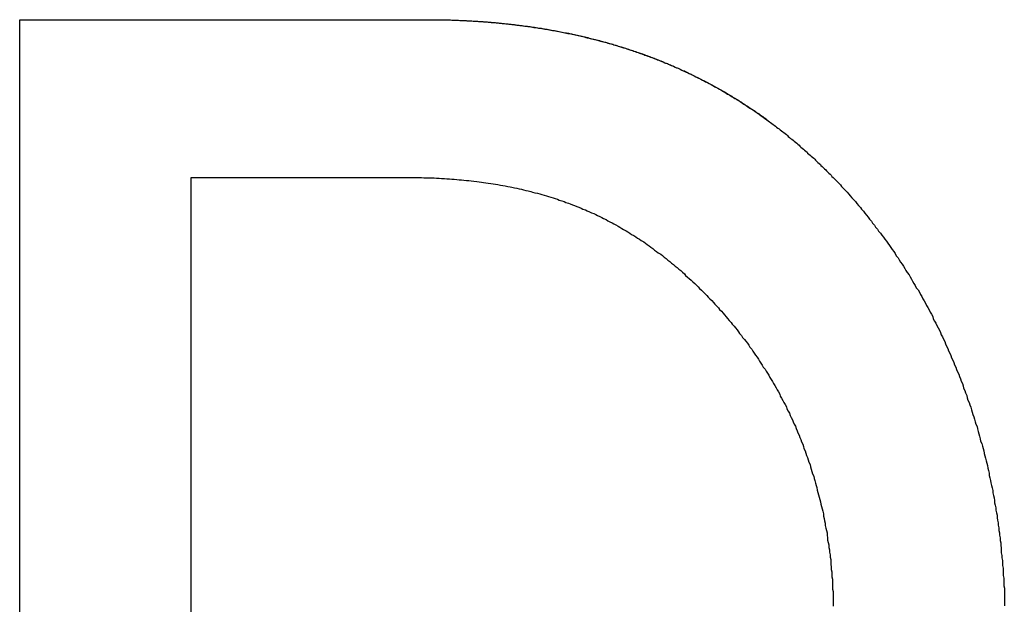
# Model space of a CAD drawing. Extents: x 1107 to 4046, y 937 to 3355.
# Tile 762 of 861: x 3049.681 to 3051.303, y 1750.384 to 1751.347. Entities that reach past the tile are written whole.
import ezdxf

# ---------------------------------------------------------------- set-up
doc = ezdxf.new("R2010")
doc.units = 0
doc.layers.add('KF_VIDA_L___C_LEFT', color=7, linetype='CONTINUOUS')

# ---------------------------------------------------------------- blocks, each defined once
blk = doc.blocks.new('KF_VIDA_L___C_LEFT')
at = {"layer": 'KF_VIDA_L___C_LEFT'}
for p, q in [((160.3774, 60.19), (160.3774, 62.1338)), ((160.3774, 62.1338), (161.0647, 62.1338)), ((160.3774, 62.1338), (161.0647, 62.1338)), ((160.3774, 60.19), (160.3774, 62.1338)), ((160.6599, 61.874), (161.0092, 61.874)), ((160.6599, 60.4492), (160.6599, 61.874))]:
    blk.add_line(p, q, dxfattribs=at)
for points in [[(161.065, 62.1338, 0), (161.067, 62.1338, 0), (161.07, 62.1337, 0), (161.073, 62.1336, 0), (161.076, 62.1336, 0), (161.078, 62.1335, 0), (161.081, 62.1334, 0), (161.084, 62.1333, 0), (161.087, 62.1333, 0), (161.089, 62.1332, 0), (161.092, 62.1331, 0), (161.095, 62.133, 0), (161.098, 62.1329, 0), (161.1, 62.1328, 0), (161.103, 62.1326, 0), (161.106, 62.1325, 0), (161.108, 62.1324, 0), (161.111, 62.1322, 0), (161.114, 62.1321, 0), (161.117, 62.132, 0), (161.119, 62.1318, 0), (161.122, 62.1317, 0), (161.125, 62.1315, 0), (161.127, 62.1313, 0), (161.13, 62.1311, 0), (161.133, 62.131, 0), (161.135, 62.1308, 0), (161.138, 62.1306, 0), (161.141, 62.1304, 0), (161.143, 62.1302, 0), (161.146, 62.13, 0), (161.149, 62.1298, 0), (161.151, 62.1296, 0), (161.154, 62.1293, 0), (161.157, 62.1291, 0), (161.159, 62.1289, 0), (161.162, 62.1286, 0), (161.165, 62.1284, 0), (161.167, 62.1281, 0), (161.17, 62.1279, 0), (161.172, 62.1276, 0), (161.175, 62.1273, 0), (161.178, 62.1271, 0), (161.18, 62.1268, 0), (161.183, 62.1265, 0), (161.186, 62.1262, 0), (161.188, 62.1259, 0), (161.191, 62.1256, 0), (161.193, 62.1253, 0), (161.196, 62.125, 0), (161.199, 62.1247, 0), (161.201, 62.1243, 0), (161.204, 62.124, 0), (161.206, 62.1237, 0), (161.209, 62.1233, 0), (161.212, 62.123, 0), (161.214, 62.1226, 0), (161.217, 62.1223, 0), (161.219, 62.1219, 0), (161.222, 62.1215, 0), (161.224, 62.1211, 0), (161.227, 62.1207, 0), (161.23, 62.1204, 0), (161.232, 62.12, 0), (161.235, 62.1196, 0), (161.237, 62.1192, 0), (161.24, 62.1187, 0), (161.242, 62.1183, 0), (161.245, 62.1179, 0), (161.247, 62.1175, 0), (161.25, 62.117, 0), (161.252, 62.1166, 0), (161.255, 62.1161, 0), (161.257, 62.1157, 0), (161.26, 62.1152, 0), (161.262, 62.1147, 0), (161.265, 62.1143, 0), (161.268, 62.1138, 0), (161.27, 62.1133, 0), (161.273, 62.1128, 0), (161.275, 62.1123, 0), (161.278, 62.1118, 0), (161.28, 62.1113, 0), (161.282, 62.1108, 0), (161.285, 62.1103, 0), (161.287, 62.1097, 0), (161.29, 62.1092, 0), (161.292, 62.1087, 0), (161.295, 62.1081, 0), (161.297, 62.1076, 0), (161.3, 62.107, 0), (161.302, 62.1065, 0), (161.305, 62.1059, 0), (161.307, 62.1053, 0), (161.31, 62.1047, 0), (161.312, 62.1041, 0), (161.315, 62.1036, 0), (161.317, 62.103, 0), (161.319, 62.1023, 0), (161.322, 62.1017, 0), (161.324, 62.1011, 0), (161.327, 62.1005, 0), (161.329, 62.0999, 0), (161.332, 62.0992, 0), (161.334, 62.0986, 0), (161.336, 62.0979, 0), (161.339, 62.0973, 0), (161.341, 62.0966, 0), (161.344, 62.096, 0), (161.346, 62.0953, 0), (161.348, 62.0946, 0), (161.351, 62.0939, 0), (161.353, 62.0932, 0), (161.356, 62.0925, 0), (161.358, 62.0918, 0), (161.36, 62.0911, 0), (161.363, 62.0904, 0), (161.365, 62.0897, 0), (161.367, 62.0889, 0), (161.37, 62.0882, 0), (161.372, 62.0875, 0), (161.375, 62.0867, 0), (161.377, 62.086, 0), (161.379, 62.0852, 0), (161.382, 62.0844, 0), (161.384, 62.0837, 0), (161.386, 62.0829, 0), (161.389, 62.0821, 0), (161.391, 62.0813, 0), (161.393, 62.0805, 0), (161.396, 62.0797, 0), (161.398, 62.0789, 0), (161.4, 62.0781, 0), (161.403, 62.0773, 0), (161.405, 62.0764, 0), (161.407, 62.0756, 0), (161.409, 62.0748, 0), (161.412, 62.0739, 0), (161.414, 62.0731, 0), (161.416, 62.0722, 0), (161.419, 62.0713, 0), (161.421, 62.0705, 0), (161.423, 62.0696, 0), (161.426, 62.0687, 0), (161.428, 62.0678, 0), (161.43, 62.0669, 0), (161.432, 62.066, 0), (161.435, 62.0651, 0), (161.437, 62.0642, 0), (161.439, 62.0633, 0), (161.441, 62.0623, 0), (161.444, 62.0614, 0), (161.446, 62.0604, 0), (161.448, 62.0595, 0), (161.45, 62.0585, 0), (161.453, 62.0576, 0), (161.455, 62.0566, 0), (161.457, 62.0556, 0), (161.459, 62.0546, 0), (161.462, 62.0537, 0), (161.464, 62.0527, 0), (161.466, 62.0517, 0), (161.468, 62.0507, 0), (161.47, 62.0496, 0), (161.473, 62.0486, 0), (161.475, 62.0476, 0), (161.477, 62.0466, 0), (161.479, 62.0455, 0), (161.481, 62.0445, 0), (161.484, 62.0434, 0), (161.486, 62.0424, 0), (161.488, 62.0413, 0), (161.49, 62.0402, 0), (161.492, 62.0392, 0), (161.494, 62.0381, 0), (161.497, 62.037, 0), (161.499, 62.0359, 0), (161.501, 62.0348, 0), (161.503, 62.0337, 0), (161.505, 62.0326, 0), (161.507, 62.0314, 0), (161.51, 62.0303, 0), (161.512, 62.0292, 0), (161.514, 62.028, 0), (161.516, 62.0269, 0), (161.518, 62.0257, 0), (161.52, 62.0246, 0), (161.522, 62.0234, 0), (161.525, 62.0222, 0), (161.527, 62.021, 0), (161.529, 62.0199, 0), (161.531, 62.0187, 0), (161.533, 62.0175, 0), (161.535, 62.0163, 0), (161.537, 62.015, 0), (161.539, 62.0138, 0), (161.541, 62.0126, 0), (161.543, 62.0114, 0), (161.546, 62.0101, 0), (161.548, 62.0089, 0), (161.55, 62.0076, 0), (161.552, 62.0064, 0), (161.554, 62.0051, 0), (161.556, 62.0038, 0), (161.558, 62.0026, 0), (161.56, 62.0013, 0), (161.562, 62, 0), (161.564, 61.9987, 0), (161.566, 61.9974, 0), (161.568, 61.9961, 0), (161.57, 61.9948, 0), (161.572, 61.9934, 0), (161.574, 61.9921, 0), (161.576, 61.9908, 0), (161.578, 61.9894, 0), (161.58, 61.9881, 0), (161.583, 61.9867, 0), (161.585, 61.9854, 0), (161.587, 61.984, 0), (161.589, 61.9826, 0), (161.591, 61.9812, 0), (161.593, 61.9799, 0), (161.595, 61.9785, 0), (161.597, 61.9771, 0), (161.599, 61.9756, 0), (161.601, 61.9742, 0), (161.603, 61.9728, 0), (161.605, 61.9714, 0), (161.607, 61.97, 0), (161.608, 61.9685, 0), (161.61, 61.9671, 0), (161.612, 61.9656, 0), (161.614, 61.9642, 0), (161.616, 61.9627, 0), (161.618, 61.9612, 0), (161.62, 61.9597, 0), (161.622, 61.9583, 0), (161.624, 61.9568, 0), (161.626, 61.9553, 0), (161.628, 61.9538, 0), (161.63, 61.9523, 0), (161.632, 61.9507, 0), (161.634, 61.9492, 0), (161.636, 61.9477, 0), (161.638, 61.9461, 0), (161.64, 61.9446, 0), (161.642, 61.9431, 0), (161.643, 61.9415, 0), (161.645, 61.9399, 0), (161.647, 61.9384, 0), (161.649, 61.9368, 0), (161.651, 61.9352, 0), (161.653, 61.9336, 0), (161.655, 61.932, 0), (161.657, 61.9304, 0), (161.659, 61.9288, 0), (161.661, 61.9272, 0), (161.662, 61.9256, 0), (161.664, 61.924, 0), (161.666, 61.9223, 0), (161.668, 61.9207, 0), (161.67, 61.919, 0), (161.672, 61.9174, 0), (161.674, 61.9157, 0), (161.675, 61.9141, 0), (161.677, 61.9124, 0), (161.679, 61.9107, 0), (161.681, 61.909, 0), (161.683, 61.9073, 0), (161.685, 61.9056, 0), (161.687, 61.9039, 0), (161.688, 61.9022, 0), (161.69, 61.9005, 0), (161.692, 61.8988, 0), (161.694, 61.8971, 0), (161.696, 61.8953, 0), (161.697, 61.8936, 0), (161.699, 61.8918, 0), (161.701, 61.8901, 0), (161.703, 61.8883, 0), (161.705, 61.8866, 0), (161.706, 61.8848, 0), (161.708, 61.883, 0), (161.71, 61.8812, 0), (161.712, 61.8794, 0), (161.714, 61.8776, 0), (161.715, 61.8758, 0), (161.717, 61.874, 0)], [(161.065, 62.1338, 0), (161.067, 62.1338, 0), (161.07, 62.1337, 0), (161.073, 62.1337, 0), (161.076, 62.1336, 0), (161.078, 62.1335, 0), (161.081, 62.1335, 0), (161.084, 62.1334, 0), (161.086, 62.1333, 0), (161.089, 62.1332, 0), (161.092, 62.1331, 0), (161.094, 62.133, 0), (161.097, 62.1329, 0), (161.1, 62.1328, 0), (161.102, 62.1327, 0), (161.105, 62.1326, 0), (161.108, 62.1325, 0), (161.11, 62.1323, 0), (161.113, 62.1322, 0), (161.116, 62.1321, 0), (161.118, 62.1319, 0), (161.121, 62.1318, 0), (161.124, 62.1316, 0), (161.126, 62.1315, 0), (161.129, 62.1313, 0), (161.132, 62.1311, 0), (161.134, 62.1309, 0), (161.137, 62.1308, 0), (161.14, 62.1306, 0), (161.142, 62.1304, 0), (161.145, 62.1302, 0), (161.148, 62.13, 0), (161.15, 62.1298, 0), (161.153, 62.1295, 0), (161.155, 62.1293, 0), (161.158, 62.1291, 0), (161.161, 62.1289, 0), (161.163, 62.1286, 0), (161.166, 62.1284, 0), (161.169, 62.1281, 0), (161.171, 62.1279, 0), (161.174, 62.1276, 0), (161.176, 62.1273, 0), (161.179, 62.1271, 0), (161.182, 62.1268, 0), (161.184, 62.1265, 0), (161.187, 62.1262, 0), (161.189, 62.1259, 0), (161.192, 62.1256, 0), (161.195, 62.1253, 0), (161.197, 62.125, 0), (161.2, 62.1247, 0), (161.202, 62.1244, 0), (161.205, 62.124, 0), (161.207, 62.1237, 0), (161.21, 62.1233, 0), (161.213, 62.123, 0), (161.215, 62.1226, 0), (161.218, 62.1223, 0), (161.22, 62.1219, 0), (161.223, 62.1216, 0), (161.225, 62.1212, 0), (161.228, 62.1208, 0), (161.23, 62.1204, 0), (161.233, 62.12, 0), (161.236, 62.1196, 0), (161.238, 62.1192, 0), (161.241, 62.1188, 0), (161.243, 62.1184, 0), (161.246, 62.1179, 0), (161.248, 62.1175, 0), (161.251, 62.1171, 0), (161.253, 62.1166, 0), (161.256, 62.1162, 0), (161.258, 62.1157, 0), (161.261, 62.1153, 0), (161.263, 62.1148, 0), (161.266, 62.1143, 0), (161.268, 62.1139, 0), (161.271, 62.1134, 0), (161.273, 62.1129, 0), (161.276, 62.1124, 0), (161.278, 62.1119, 0), (161.281, 62.1114, 0), (161.283, 62.1109, 0), (161.286, 62.1103, 0), (161.288, 62.1098, 0), (161.291, 62.1093, 0), (161.293, 62.1087, 0), (161.296, 62.1082, 0), (161.298, 62.1076, 0), (161.301, 62.1071, 0), (161.303, 62.1065, 0), (161.305, 62.1059, 0), (161.308, 62.1054, 0), (161.31, 62.1048, 0), (161.313, 62.1042, 0), (161.315, 62.1036, 0), (161.318, 62.103, 0), (161.32, 62.1024, 0), (161.323, 62.1018, 0), (161.325, 62.1012, 0), (161.327, 62.1005, 0), (161.33, 62.0999, 0), (161.332, 62.0993, 0), (161.335, 62.0986, 0), (161.337, 62.098, 0), (161.339, 62.0973, 0), (161.342, 62.0967, 0), (161.344, 62.096, 0), (161.347, 62.0953, 0), (161.349, 62.0946, 0), (161.352, 62.0939, 0), (161.354, 62.0932, 0), (161.356, 62.0925, 0), (161.359, 62.0918, 0), (161.361, 62.0911, 0), (161.363, 62.0904, 0), (161.366, 62.0897, 0), (161.368, 62.0889, 0), (161.371, 62.0882, 0), (161.373, 62.0875, 0), (161.375, 62.0867, 0), (161.378, 62.0859, 0), (161.38, 62.0852, 0), (161.382, 62.0844, 0), (161.385, 62.0836, 0), (161.387, 62.0828, 0), (161.389, 62.0821, 0), (161.392, 62.0813, 0), (161.394, 62.0805, 0), (161.396, 62.0796, 0), (161.399, 62.0788, 0), (161.401, 62.078, 0), (161.403, 62.0772, 0), (161.406, 62.0763, 0), (161.408, 62.0755, 0), (161.41, 62.0746, 0), (161.413, 62.0738, 0), (161.415, 62.0729, 0), (161.417, 62.0721, 0), (161.42, 62.0712, 0), (161.422, 62.0703, 0), (161.424, 62.0694, 0), (161.426, 62.0685, 0), (161.429, 62.0676, 0), (161.431, 62.0667, 0), (161.433, 62.0658, 0), (161.436, 62.0649, 0), (161.438, 62.064, 0), (161.44, 62.063, 0), (161.442, 62.0621, 0), (161.445, 62.0611, 0), (161.447, 62.0602, 0), (161.449, 62.0592, 0), (161.451, 62.0583, 0), (161.454, 62.0573, 0), (161.456, 62.0563, 0), (161.458, 62.0553, 0), (161.46, 62.0543, 0), (161.463, 62.0533, 0), (161.465, 62.0523, 0), (161.467, 62.0513, 0), (161.469, 62.0503, 0), (161.472, 62.0493, 0), (161.474, 62.0483, 0), (161.476, 62.0472, 0), (161.478, 62.0462, 0), (161.48, 62.0451, 0), (161.483, 62.0441, 0), (161.485, 62.043, 0), (161.487, 62.0419, 0), (161.489, 62.0409, 0), (161.491, 62.0398, 0), (161.494, 62.0387, 0), (161.496, 62.0376, 0), (161.498, 62.0365, 0), (161.5, 62.0354, 0), (161.502, 62.0343, 0), (161.505, 62.0331, 0), (161.507, 62.032, 0), (161.509, 62.0309, 0), (161.511, 62.0297, 0), (161.513, 62.0286, 0), (161.515, 62.0274, 0), (161.517, 62.0263, 0), (161.52, 62.0251, 0), (161.522, 62.0239, 0), (161.524, 62.0227, 0), (161.526, 62.0216, 0), (161.528, 62.0204, 0), (161.53, 62.0192, 0), (161.532, 62.018, 0), (161.535, 62.0167, 0), (161.537, 62.0155, 0), (161.539, 62.0143, 0), (161.541, 62.0131, 0), (161.543, 62.0118, 0), (161.545, 62.0106, 0), (161.547, 62.0093, 0), (161.549, 62.0081, 0), (161.551, 62.0068, 0), (161.553, 62.0055, 0), (161.555, 62.0042, 0), (161.558, 62.003, 0), (161.56, 62.0017, 0), (161.562, 62.0004, 0), (161.564, 61.9991, 0), (161.566, 61.9977, 0), (161.568, 61.9964, 0), (161.57, 61.9951, 0), (161.572, 61.9938, 0), (161.574, 61.9924, 0), (161.576, 61.9911, 0), (161.578, 61.9897, 0), (161.58, 61.9884, 0), (161.582, 61.987, 0), (161.584, 61.9857, 0), (161.586, 61.9843, 0), (161.588, 61.9829, 0), (161.59, 61.9815, 0), (161.592, 61.9801, 0), (161.594, 61.9787, 0), (161.596, 61.9773, 0), (161.598, 61.9759, 0), (161.6, 61.9745, 0), (161.602, 61.973, 0), (161.604, 61.9716, 0), (161.606, 61.9702, 0), (161.608, 61.9687, 0), (161.61, 61.9673, 0), (161.612, 61.9658, 0), (161.614, 61.9643, 0), (161.616, 61.9629, 0), (161.618, 61.9614, 0), (161.62, 61.9599, 0), (161.622, 61.9584, 0), (161.624, 61.9569, 0), (161.626, 61.9554, 0), (161.628, 61.9539, 0), (161.63, 61.9524, 0), (161.632, 61.9508, 0), (161.634, 61.9493, 0), (161.636, 61.9478, 0), (161.638, 61.9462, 0), (161.64, 61.9447, 0), (161.642, 61.9431, 0), (161.643, 61.9416, 0), (161.645, 61.94, 0), (161.647, 61.9384, 0), (161.649, 61.9368, 0), (161.651, 61.9353, 0), (161.653, 61.9337, 0), (161.655, 61.9321, 0), (161.657, 61.9305, 0), (161.659, 61.9288, 0), (161.661, 61.9272, 0), (161.662, 61.9256, 0), (161.664, 61.924, 0), (161.666, 61.9223, 0), (161.668, 61.9207, 0), (161.67, 61.919, 0), (161.672, 61.9174, 0), (161.674, 61.9157, 0), (161.675, 61.9141, 0), (161.677, 61.9124, 0), (161.679, 61.9107, 0), (161.681, 61.909, 0), (161.683, 61.9073, 0), (161.685, 61.9056, 0), (161.687, 61.9039, 0), (161.688, 61.9022, 0), (161.69, 61.9005, 0), (161.692, 61.8988, 0), (161.694, 61.897, 0), (161.696, 61.8953, 0), (161.697, 61.8936, 0), (161.699, 61.8918, 0), (161.701, 61.8901, 0), (161.703, 61.8883, 0), (161.705, 61.8865, 0), (161.706, 61.8848, 0), (161.708, 61.883, 0), (161.71, 61.8812, 0), (161.712, 61.8794, 0), (161.714, 61.8776, 0), (161.715, 61.8758, 0), (161.717, 61.874, 0)], [(161.009, 61.874, 0), (161.013, 61.874, 0), (161.018, 61.874, 0), (161.022, 61.874, 0), (161.026, 61.874, 0), (161.03, 61.8739, 0), (161.035, 61.8738, 0), (161.039, 61.8738, 0), (161.043, 61.8736, 0), (161.047, 61.8735, 0), (161.052, 61.8734, 0), (161.056, 61.8732, 0), (161.06, 61.8731, 0), (161.064, 61.8729, 0), (161.068, 61.8727, 0), (161.072, 61.8724, 0), (161.077, 61.8722, 0), (161.081, 61.8719, 0), (161.085, 61.8716, 0), (161.089, 61.8713, 0), (161.093, 61.871, 0), (161.097, 61.8707, 0), (161.101, 61.8703, 0), (161.105, 61.87, 0), (161.109, 61.8696, 0), (161.113, 61.8692, 0), (161.117, 61.8688, 0), (161.121, 61.8683, 0), (161.125, 61.8678, 0), (161.13, 61.8674, 0), (161.134, 61.8669, 0), (161.138, 61.8663, 0), (161.141, 61.8658, 0), (161.145, 61.8652, 0), (161.149, 61.8647, 0), (161.153, 61.8641, 0), (161.157, 61.8635, 0), (161.161, 61.8628, 0), (161.165, 61.8622, 0), (161.169, 61.8615, 0), (161.173, 61.8608, 0), (161.177, 61.8601, 0), (161.181, 61.8593, 0), (161.185, 61.8586, 0), (161.188, 61.8578, 0), (161.192, 61.857, 0), (161.196, 61.8562, 0), (161.2, 61.8554, 0), (161.204, 61.8545, 0), (161.207, 61.8536, 0), (161.211, 61.8527, 0), (161.215, 61.8518, 0), (161.219, 61.8509, 0), (161.222, 61.8499, 0), (161.226, 61.8489, 0), (161.23, 61.8479, 0), (161.234, 61.8469, 0), (161.237, 61.8459, 0), (161.241, 61.8448, 0), (161.245, 61.8437, 0), (161.248, 61.8426, 0), (161.252, 61.8415, 0), (161.256, 61.8404, 0), (161.259, 61.8392, 0), (161.263, 61.838, 0), (161.266, 61.8368, 0), (161.27, 61.8355, 0), (161.274, 61.8343, 0), (161.277, 61.833, 0), (161.281, 61.8317, 0), (161.284, 61.8304, 0), (161.288, 61.829, 0), (161.291, 61.8277, 0), (161.295, 61.8263, 0), (161.298, 61.8249, 0), (161.302, 61.8234, 0), (161.305, 61.822, 0), (161.309, 61.8205, 0), (161.312, 61.819, 0), (161.316, 61.8175, 0), (161.319, 61.816, 0), (161.323, 61.8144, 0), (161.326, 61.8128, 0), (161.329, 61.8112, 0), (161.333, 61.8096, 0), (161.336, 61.8079, 0), (161.339, 61.8062, 0), (161.343, 61.8045, 0), (161.346, 61.8028, 0), (161.349, 61.8011, 0), (161.353, 61.7993, 0), (161.356, 61.7975, 0), (161.359, 61.7957, 0), (161.363, 61.7938, 0), (161.366, 61.792, 0), (161.369, 61.7901, 0), (161.372, 61.7882, 0), (161.376, 61.7862, 0), (161.379, 61.7843, 0), (161.382, 61.7823, 0), (161.385, 61.7803, 0), (161.389, 61.7783, 0), (161.392, 61.7762, 0), (161.395, 61.7742, 0), (161.398, 61.7721, 0), (161.401, 61.77, 0), (161.405, 61.7678, 0), (161.408, 61.7657, 0), (161.411, 61.7635, 0), (161.414, 61.7613, 0), (161.417, 61.759, 0), (161.42, 61.7568, 0), (161.423, 61.7545, 0), (161.426, 61.7522, 0), (161.429, 61.7499, 0), (161.433, 61.7476, 0), (161.436, 61.7452, 0), (161.439, 61.7428, 0), (161.442, 61.7404, 0), (161.445, 61.738, 0), (161.448, 61.7356, 0), (161.451, 61.7331, 0), (161.454, 61.7306, 0), (161.457, 61.7281, 0), (161.46, 61.7256, 0), (161.463, 61.723, 0), (161.466, 61.7205, 0), (161.469, 61.7179, 0), (161.472, 61.7153, 0), (161.474, 61.7127, 0), (161.477, 61.71, 0), (161.48, 61.7074, 0), (161.483, 61.7047, 0), (161.486, 61.702, 0), (161.489, 61.6993, 0), (161.492, 61.6965, 0), (161.495, 61.6938, 0), (161.497, 61.691, 0), (161.5, 61.6882, 0), (161.503, 61.6854, 0), (161.506, 61.6826, 0), (161.509, 61.6798, 0), (161.511, 61.6769, 0), (161.514, 61.6741, 0), (161.517, 61.6712, 0), (161.52, 61.6683, 0), (161.522, 61.6654, 0), (161.525, 61.6625, 0), (161.528, 61.6595, 0), (161.53, 61.6566, 0), (161.533, 61.6536, 0), (161.536, 61.6506, 0), (161.538, 61.6476, 0), (161.541, 61.6446, 0), (161.543, 61.6415, 0), (161.546, 61.6385, 0), (161.549, 61.6354, 0), (161.551, 61.6324, 0), (161.554, 61.6293, 0), (161.556, 61.6262, 0), (161.559, 61.6231, 0), (161.561, 61.62, 0), (161.563, 61.6168, 0), (161.566, 61.6137, 0), (161.568, 61.6105, 0), (161.571, 61.6073, 0), (161.573, 61.6042, 0), (161.576, 61.601, 0), (161.578, 61.5978, 0), (161.58, 61.5945, 0), (161.583, 61.5913, 0), (161.585, 61.5881, 0), (161.587, 61.5848, 0), (161.589, 61.5815, 0), (161.592, 61.5782, 0), (161.594, 61.575, 0), (161.596, 61.5717, 0), (161.598, 61.5683, 0), (161.6, 61.565, 0), (161.602, 61.5617, 0), (161.605, 61.5583, 0), (161.607, 61.555, 0), (161.609, 61.5516, 0), (161.611, 61.5482, 0), (161.613, 61.5448, 0), (161.615, 61.5415, 0), (161.617, 61.538, 0), (161.619, 61.5346, 0), (161.621, 61.5312, 0), (161.623, 61.5278, 0), (161.625, 61.5243, 0), (161.627, 61.5208, 0), (161.629, 61.5174, 0), (161.63, 61.5139, 0), (161.632, 61.5104, 0), (161.634, 61.5069, 0), (161.636, 61.5034, 0), (161.638, 61.4999, 0), (161.64, 61.4964, 0), (161.641, 61.4928, 0), (161.643, 61.4893, 0), (161.645, 61.4857, 0), (161.646, 61.4821, 0), (161.648, 61.4786, 0), (161.65, 61.475, 0), (161.651, 61.4714, 0), (161.653, 61.4678, 0), (161.655, 61.4642, 0), (161.656, 61.4605, 0), (161.658, 61.4569, 0), (161.659, 61.4533, 0), (161.661, 61.4496, 0), (161.662, 61.4459, 0), (161.664, 61.4423, 0), (161.665, 61.4386, 0), (161.667, 61.4349, 0), (161.668, 61.4312, 0), (161.669, 61.4275, 0), (161.671, 61.4238, 0), (161.672, 61.42, 0), (161.673, 61.4163, 0), (161.675, 61.4126, 0), (161.676, 61.4088, 0), (161.677, 61.4051, 0), (161.679, 61.4013, 0), (161.68, 61.3975, 0), (161.681, 61.3937, 0), (161.682, 61.3899, 0), (161.683, 61.3861, 0), (161.685, 61.3823, 0), (161.686, 61.3785, 0), (161.687, 61.3747, 0), (161.688, 61.3708, 0), (161.689, 61.367, 0), (161.69, 61.3632, 0), (161.691, 61.3593, 0), (161.692, 61.3554, 0), (161.693, 61.3516, 0), (161.694, 61.3477, 0), (161.695, 61.3438, 0), (161.696, 61.3399, 0), (161.697, 61.336, 0), (161.698, 61.3321, 0), (161.699, 61.3282, 0), (161.7, 61.3243, 0), (161.701, 61.3203, 0), (161.701, 61.3164, 0), (161.702, 61.3125, 0), (161.703, 61.3085, 0), (161.704, 61.3046, 0), (161.704, 61.3006, 0), (161.705, 61.2967, 0), (161.706, 61.2927, 0), (161.707, 61.2887, 0), (161.707, 61.2848, 0), (161.708, 61.2808, 0), (161.708, 61.2768, 0), (161.709, 61.2728, 0), (161.71, 61.2688, 0), (161.71, 61.2648, 0), (161.711, 61.2608, 0), (161.711, 61.2568, 0), (161.712, 61.2528, 0), (161.712, 61.2488, 0), (161.713, 61.2447, 0), (161.713, 61.2407, 0), (161.713, 61.2367, 0), (161.714, 61.2327, 0), (161.714, 61.2286, 0), (161.715, 61.2246, 0), (161.715, 61.2206, 0), (161.715, 61.2165, 0), (161.716, 61.2125, 0), (161.716, 61.2084, 0), (161.716, 61.2044, 0), (161.716, 61.2003, 0), (161.716, 61.1963, 0), (161.717, 61.1922, 0), (161.717, 61.1882, 0), (161.717, 61.1841, 0), (161.717, 61.1801, 0), (161.717, 61.176, 0), (161.717, 61.172, 0), (161.717, 61.1679, 0)], [(161.717, 61.874, 0), (161.72, 61.871, 0), (161.723, 61.868, 0), (161.726, 61.865, 0), (161.729, 61.862, 0), (161.731, 61.859, 0), (161.734, 61.8559, 0), (161.737, 61.8528, 0), (161.74, 61.8498, 0), (161.743, 61.8467, 0), (161.745, 61.8436, 0), (161.748, 61.8405, 0), (161.751, 61.8373, 0), (161.754, 61.8342, 0), (161.756, 61.831, 0), (161.759, 61.8279, 0), (161.762, 61.8247, 0), (161.764, 61.8215, 0), (161.767, 61.8183, 0), (161.769, 61.8151, 0), (161.772, 61.8119, 0), (161.775, 61.8086, 0), (161.777, 61.8054, 0), (161.78, 61.8021, 0), (161.782, 61.7989, 0), (161.785, 61.7956, 0), (161.787, 61.7923, 0), (161.79, 61.789, 0), (161.792, 61.7857, 0), (161.795, 61.7823, 0), (161.797, 61.779, 0), (161.8, 61.7757, 0), (161.802, 61.7723, 0), (161.805, 61.7689, 0), (161.807, 61.7656, 0), (161.81, 61.7622, 0), (161.812, 61.7588, 0), (161.814, 61.7553, 0), (161.817, 61.7519, 0), (161.819, 61.7485, 0), (161.821, 61.7451, 0), (161.824, 61.7416, 0), (161.826, 61.7381, 0), (161.828, 61.7347, 0), (161.831, 61.7312, 0), (161.833, 61.7277, 0), (161.835, 61.7242, 0), (161.837, 61.7207, 0), (161.839, 61.7172, 0), (161.842, 61.7136, 0), (161.844, 61.7101, 0), (161.846, 61.7065, 0), (161.848, 61.703, 0), (161.85, 61.6994, 0), (161.852, 61.6958, 0), (161.854, 61.6923, 0), (161.857, 61.6887, 0), (161.859, 61.6851, 0), (161.861, 61.6815, 0), (161.863, 61.6778, 0), (161.865, 61.6742, 0), (161.867, 61.6706, 0), (161.869, 61.6669, 0), (161.871, 61.6633, 0), (161.873, 61.6596, 0), (161.875, 61.6559, 0), (161.877, 61.6523, 0), (161.879, 61.6486, 0), (161.881, 61.6449, 0), (161.882, 61.6412, 0), (161.884, 61.6375, 0), (161.886, 61.6338, 0), (161.888, 61.63, 0), (161.89, 61.6263, 0), (161.892, 61.6226, 0), (161.894, 61.6188, 0), (161.895, 61.6151, 0), (161.897, 61.6113, 0), (161.899, 61.6075, 0), (161.901, 61.6038, 0), (161.902, 61.6, 0), (161.904, 61.5962, 0), (161.906, 61.5924, 0), (161.907, 61.5886, 0), (161.909, 61.5848, 0), (161.911, 61.581, 0), (161.912, 61.5771, 0), (161.914, 61.5733, 0), (161.916, 61.5695, 0), (161.917, 61.5656, 0), (161.919, 61.5618, 0), (161.92, 61.5579, 0), (161.922, 61.5541, 0), (161.924, 61.5502, 0), (161.925, 61.5463, 0), (161.927, 61.5425, 0), (161.928, 61.5386, 0), (161.93, 61.5347, 0), (161.931, 61.5308, 0), (161.932, 61.5269, 0), (161.934, 61.523, 0), (161.935, 61.5191, 0), (161.937, 61.5152, 0), (161.938, 61.5112, 0), (161.939, 61.5073, 0), (161.941, 61.5034, 0), (161.942, 61.4994, 0), (161.944, 61.4955, 0), (161.945, 61.4915, 0), (161.946, 61.4876, 0), (161.947, 61.4836, 0), (161.949, 61.4797, 0), (161.95, 61.4757, 0), (161.951, 61.4717, 0), (161.952, 61.4677, 0), (161.954, 61.4638, 0), (161.955, 61.4598, 0), (161.956, 61.4558, 0), (161.957, 61.4518, 0), (161.958, 61.4478, 0), (161.959, 61.4438, 0), (161.96, 61.4398, 0), (161.962, 61.4357, 0), (161.963, 61.4317, 0), (161.964, 61.4277, 0), (161.965, 61.4237, 0), (161.966, 61.4196, 0), (161.967, 61.4156, 0), (161.968, 61.4116, 0), (161.969, 61.4075, 0), (161.97, 61.4035, 0), (161.971, 61.3994, 0), (161.972, 61.3954, 0), (161.973, 61.3913, 0), (161.974, 61.3872, 0), (161.974, 61.3832, 0), (161.975, 61.3791, 0), (161.976, 61.375, 0), (161.977, 61.3709, 0), (161.978, 61.3669, 0), (161.979, 61.3628, 0), (161.98, 61.3587, 0), (161.98, 61.3546, 0), (161.981, 61.3505, 0), (161.982, 61.3464, 0), (161.983, 61.3423, 0), (161.983, 61.3382, 0), (161.984, 61.3341, 0), (161.985, 61.33, 0), (161.985, 61.3259, 0), (161.986, 61.3218, 0), (161.987, 61.3177, 0), (161.987, 61.3136, 0), (161.988, 61.3094, 0), (161.989, 61.3053, 0), (161.989, 61.3012, 0), (161.99, 61.2971, 0), (161.99, 61.2929, 0), (161.991, 61.2888, 0), (161.991, 61.2847, 0), (161.992, 61.2805, 0), (161.992, 61.2764, 0), (161.993, 61.2723, 0), (161.993, 61.2681, 0), (161.994, 61.264, 0), (161.994, 61.2598, 0), (161.994, 61.2557, 0), (161.995, 61.2515, 0), (161.995, 61.2474, 0), (161.996, 61.2432, 0), (161.996, 61.2391, 0), (161.996, 61.2349, 0), (161.997, 61.2308, 0), (161.997, 61.2266, 0), (161.997, 61.2225, 0), (161.997, 61.2183, 0), (161.998, 61.2141, 0), (161.998, 61.21, 0), (161.998, 61.2058, 0), (161.998, 61.2017, 0), (161.999, 61.1975, 0), (161.999, 61.1933, 0), (161.999, 61.1892, 0), (161.999, 61.185, 0), (161.999, 61.1809, 0), (161.999, 61.1767, 0), (161.999, 61.1725, 0), (161.999, 61.1684, 0)], [(161.717, 61.874, 0), (161.72, 61.871, 0), (161.723, 61.868, 0), (161.726, 61.865, 0), (161.729, 61.862, 0), (161.731, 61.859, 0), (161.734, 61.8559, 0), (161.737, 61.8528, 0), (161.74, 61.8498, 0), (161.743, 61.8467, 0), (161.745, 61.8436, 0), (161.748, 61.8405, 0), (161.751, 61.8373, 0), (161.754, 61.8342, 0), (161.756, 61.831, 0), (161.759, 61.8279, 0), (161.762, 61.8247, 0), (161.764, 61.8215, 0), (161.767, 61.8183, 0), (161.769, 61.8151, 0), (161.772, 61.8119, 0), (161.775, 61.8086, 0), (161.777, 61.8054, 0), (161.78, 61.8021, 0), (161.782, 61.7989, 0), (161.785, 61.7956, 0), (161.787, 61.7923, 0), (161.79, 61.789, 0), (161.792, 61.7857, 0), (161.795, 61.7824, 0), (161.797, 61.779, 0), (161.8, 61.7757, 0), (161.802, 61.7723, 0), (161.805, 61.7689, 0), (161.807, 61.7656, 0), (161.81, 61.7622, 0), (161.812, 61.7588, 0), (161.814, 61.7554, 0), (161.817, 61.7519, 0), (161.819, 61.7485, 0), (161.821, 61.7451, 0), (161.824, 61.7416, 0), (161.826, 61.7382, 0), (161.828, 61.7347, 0), (161.831, 61.7312, 0), (161.833, 61.7277, 0), (161.835, 61.7242, 0), (161.837, 61.7207, 0), (161.839, 61.7172, 0), (161.842, 61.7137, 0), (161.844, 61.7101, 0), (161.846, 61.7066, 0), (161.848, 61.703, 0), (161.85, 61.6994, 0), (161.852, 61.6959, 0), (161.854, 61.6923, 0), (161.857, 61.6887, 0), (161.859, 61.6851, 0), (161.861, 61.6815, 0), (161.863, 61.6779, 0), (161.865, 61.6742, 0), (161.867, 61.6706, 0), (161.869, 61.6669, 0), (161.871, 61.6633, 0), (161.873, 61.6596, 0), (161.875, 61.656, 0), (161.877, 61.6523, 0), (161.879, 61.6486, 0), (161.881, 61.6449, 0), (161.882, 61.6412, 0), (161.884, 61.6375, 0), (161.886, 61.6338, 0), (161.888, 61.6301, 0), (161.89, 61.6263, 0), (161.892, 61.6226, 0), (161.894, 61.6188, 0), (161.895, 61.6151, 0), (161.897, 61.6113, 0), (161.899, 61.6076, 0), (161.901, 61.6038, 0), (161.902, 61.6, 0), (161.904, 61.5962, 0), (161.906, 61.5924, 0), (161.907, 61.5886, 0), (161.909, 61.5848, 0), (161.911, 61.581, 0), (161.912, 61.5772, 0), (161.914, 61.5733, 0), (161.916, 61.5695, 0), (161.917, 61.5657, 0), (161.919, 61.5618, 0), (161.92, 61.558, 0), (161.922, 61.5541, 0), (161.924, 61.5502, 0), (161.925, 61.5464, 0), (161.927, 61.5425, 0), (161.928, 61.5386, 0), (161.93, 61.5347, 0), (161.931, 61.5308, 0), (161.932, 61.5269, 0), (161.934, 61.523, 0), (161.935, 61.5191, 0), (161.937, 61.5152, 0), (161.938, 61.5113, 0), (161.939, 61.5073, 0), (161.941, 61.5034, 0), (161.942, 61.4995, 0), (161.944, 61.4955, 0), (161.945, 61.4916, 0), (161.946, 61.4876, 0), (161.947, 61.4836, 0), (161.949, 61.4797, 0), (161.95, 61.4757, 0), (161.951, 61.4717, 0), (161.952, 61.4678, 0), (161.954, 61.4638, 0), (161.955, 61.4598, 0), (161.956, 61.4558, 0), (161.957, 61.4518, 0), (161.958, 61.4478, 0), (161.959, 61.4438, 0), (161.96, 61.4398, 0), (161.962, 61.4358, 0), (161.963, 61.4317, 0), (161.964, 61.4277, 0), (161.965, 61.4237, 0), (161.966, 61.4197, 0), (161.967, 61.4156, 0), (161.968, 61.4116, 0), (161.969, 61.4075, 0), (161.97, 61.4035, 0), (161.971, 61.3994, 0), (161.972, 61.3954, 0), (161.973, 61.3913, 0), (161.974, 61.3872, 0), (161.974, 61.3832, 0), (161.975, 61.3791, 0), (161.976, 61.375, 0), (161.977, 61.371, 0), (161.978, 61.3669, 0), (161.979, 61.3628, 0), (161.98, 61.3587, 0), (161.98, 61.3546, 0), (161.981, 61.3505, 0), (161.982, 61.3464, 0), (161.983, 61.3423, 0), (161.983, 61.3382, 0), (161.984, 61.3341, 0), (161.985, 61.33, 0), (161.985, 61.3259, 0), (161.986, 61.3218, 0), (161.987, 61.3177, 0), (161.987, 61.3136, 0), (161.988, 61.3094, 0), (161.989, 61.3053, 0), (161.989, 61.3012, 0), (161.99, 61.2971, 0), (161.99, 61.2929, 0), (161.991, 61.2888, 0), (161.991, 61.2847, 0), (161.992, 61.2805, 0), (161.992, 61.2764, 0), (161.993, 61.2723, 0), (161.993, 61.2681, 0), (161.994, 61.264, 0), (161.994, 61.2598, 0), (161.994, 61.2557, 0), (161.995, 61.2515, 0), (161.995, 61.2474, 0), (161.996, 61.2432, 0), (161.996, 61.2391, 0), (161.996, 61.2349, 0), (161.997, 61.2308, 0), (161.997, 61.2266, 0), (161.997, 61.2225, 0), (161.997, 61.2183, 0), (161.998, 61.2141, 0), (161.998, 61.21, 0), (161.998, 61.2058, 0), (161.998, 61.2017, 0), (161.999, 61.1975, 0), (161.999, 61.1933, 0), (161.999, 61.1892, 0), (161.999, 61.185, 0), (161.999, 61.1809, 0), (161.999, 61.1767, 0), (161.999, 61.1725, 0), (161.999, 61.1684, 0)]]:
    blk.add_polyline3d(points, dxfattribs=at)

msp = doc.modelspace()

# ---------------------------------------------------------------- block references
at = {"layer": 'KF_VIDA_L___C_LEFT'}
msp.add_blockref('KF_VIDA_L___C_LEFT', (2889.3036, 1689.2132), dxfattribs=at)

doc.saveas('drawing.dxf')
